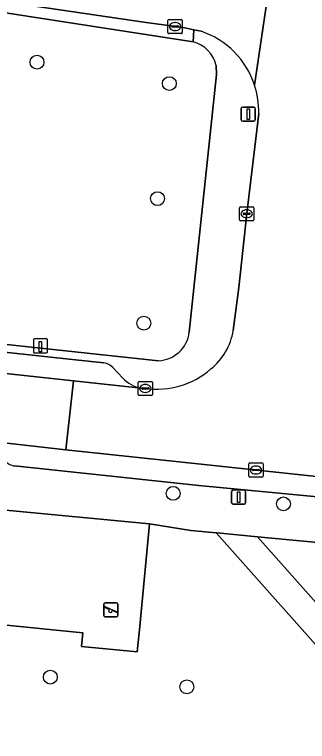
# Model space of a CAD drawing. Extents: x 161483 to 162250, y 379484 to 380833.
# Drawn here: x 162186.9 to 162207.5, y 380483.7 to 380534.9 of the extents above; entities that cross this region are included whole.
import ezdxf

# ---------------------------------------------------------------- set-up
doc = ezdxf.new("R2010")
doc.units = 0
for name, color, linetype in [('IMGEO_Boom', 7, 'Continuous'), ('IMGEO_Groenvoorziening', 7, 'Continuous'), ('IMGEO_Kolk', 7, 'Continuous'), ('IMGEO_Laadpaal', 7, 'Continuous'), ('IMGEO_Lichtmast', 7, 'Continuous'), ('IMGEO_Parkeervlak_open', 7, 'Continuous'), ('IMGEO_Rijbaan_lokaal_open', 7, 'Continuous'), ('IMGEO_Speelvoorziening', 7, 'Continuous'), ('IMGEO_Terreindeel_zand', 7, 'Continuous'), ('IMGEO_Voetpad_halfverhard', 7, 'Continuous'), ('IMGEO_Voetpad_open', 7, 'Continuous')]:
    doc.layers.add(name, color=color, linetype=linetype)

msp = doc.modelspace()

# ---------------------------------------------------------------- linework, layer by layer
at = {"layer": 'IMGEO_Boom'}
for centre in [(162188.444, 380531.562), (162197.77, 380530.048), (162196.934, 380521.938), (162195.968, 380513.156), (162198.039, 380501.151), (162205.808, 380500.408), (162189.382, 380488.198), (162199.004, 380487.507)]:
    msp.add_circle(centre, 0.489, dxfattribs=at)
at = {"layer": 'IMGEO_Groenvoorziening'}
for points in [[(162199.443, 380532.997), (162176.036, 380536.635), (162172.993, 380513.153), (162184.522, 380511.837), (162196.998, 380510.509)], [(162199.172, 380512.515), (162201.095, 380530.687), (162201.068, 380531.322)], [(162216.026, 380481.54), (162201.079, 380498.364), (162199.287, 380498.542), (162196.37, 380498.998), (162195.66, 380491.532), (162195.513, 380489.989), (162191.581, 380490.363), (162191.671, 380491.308), (162179.255, 380492.568), (162173.23, 380452.17), (162173.072, 380451.107), (162186.766, 380434.127), (162198.794, 380419.217)], [(162219.003, 380476.944), (162222.433, 380496.357), (162203.974, 380498.08), (162217.123, 380483.295)]]:
    msp.add_lwpolyline(points, dxfattribs=at)
for centre, radius, start, end in [((162198.849, 380530.795), 2.281, 13.3632, 74.9007), ((162196.915, 380512.78), 2.273, 272.1041, 353.2928)]:
    msp.add_arc(centre, radius, start, end, dxfattribs=at)
at = {"layer": 'IMGEO_Kolk'}
for p, q in [((162197.673, 380533.645), (162197.673, 380534.497)), ((162197.748, 380534.571), (162198.6, 380534.571)), ((162198.161, 380534.351), (162198.186, 380534.351)), ((162198.674, 380534.497), (162198.674, 380533.645)), ((162197.932, 380534.065), (162197.932, 380534.077)), ((162198.37, 380534.028), (162197.972, 380534.028)), ((162197.975, 380534.114), (162198.373, 380534.114)), ((162198.184, 380533.791), (162198.159, 380533.791)), ((162198.416, 380534.077), (162198.416, 380534.065)), ((162198.6, 380533.571), (162197.748, 380533.571)), ((162202.718, 380520.441), (162202.718, 380521.293)), ((162202.793, 380521.367), (162203.645, 380521.367)), ((162202.977, 380520.861), (162202.977, 380520.873)), ((162203.02, 380520.91), (162203.418, 380520.91)), ((162203.206, 380521.147), (162203.231, 380521.147)), ((162203.461, 380520.873), (162203.461, 380520.861)), ((162203.719, 380521.293), (162203.719, 380520.441)), ((162203.645, 380520.367), (162202.793, 380520.367)), ((162203.415, 380520.824), (162203.017, 380520.824)), ((162203.229, 380520.587), (162203.204, 380520.587)), ((162195.575, 380508.124), (162195.575, 380508.976)), ((162195.65, 380509.05), (162196.502, 380509.05)), ((162195.877, 380508.593), (162196.275, 380508.593)), ((162196.063, 380508.83), (162196.088, 380508.83)), ((162196.576, 380508.976), (162196.576, 380508.124)), ((162195.834, 380508.544), (162195.834, 380508.556)), ((162196.272, 380508.507), (162195.874, 380508.507)), ((162196.086, 380508.27), (162196.061, 380508.27)), ((162196.318, 380508.556), (162196.318, 380508.544)), ((162196.502, 380508.05), (162195.65, 380508.05)), ((162203.372, 380502.373), (162203.372, 380503.225)), ((162203.447, 380503.299), (162204.299, 380503.299)), ((162203.86, 380503.079), (162203.885, 380503.079)), ((162204.373, 380503.225), (162204.373, 380502.373)), ((162203.631, 380502.793), (162203.631, 380502.805)), ((162204.069, 380502.756), (162203.671, 380502.756)), ((162203.674, 380502.842), (162204.072, 380502.842)), ((162203.883, 380502.519), (162203.858, 380502.519)), ((162204.115, 380502.805), (162204.115, 380502.793)), ((162204.299, 380502.299), (162203.447, 380502.299))]:
    msp.add_line(p, q, dxfattribs=at)
for points in [[(162197.673, 380533.645), (162197.673, 380534.497)], [(162197.748, 380534.571), (162198.6, 380534.571)], [(162198.674, 380534.497), (162198.674, 380533.645)], [(162198.6, 380533.571), (162197.748, 380533.571)], [(162202.718, 380520.441), (162202.718, 380521.293)], [(162202.793, 380521.367), (162203.645, 380521.367)], [(162203.719, 380521.293), (162203.719, 380520.441)], [(162203.645, 380520.367), (162202.793, 380520.367)], [(162195.575, 380508.124), (162195.575, 380508.976)], [(162195.65, 380509.05), (162196.502, 380509.05)], [(162196.576, 380508.976), (162196.576, 380508.124)], [(162196.502, 380508.05), (162195.65, 380508.05)], [(162203.372, 380502.373), (162203.372, 380503.225)], [(162203.447, 380503.299), (162204.299, 380503.299)], [(162204.373, 380503.225), (162204.373, 380502.373)], [(162204.299, 380502.299), (162203.447, 380502.299)]]:
    msp.add_lwpolyline(points, dxfattribs=at)
for centre, radius, start, end in [((162197.75, 380534.495), 0.0765, 91.552, 178.448), ((162197.75, 380534.495), 0.0765, 91.552, 178.448), ((162198.598, 380534.495), 0.0765, 1.552, 88.448), ((162198.598, 380534.495), 0.0765, 1.552, 88.448), ((162197.972, 380534.074), 0.0403, 85.8775, 175.7526), ((162197.969, 380534.064), 0.0366, 178.938, 274.7102), ((162198.373, 380534.071), 0.043, 264.8664, 352.4533), ((162198.377, 380534.076), 0.0386, 1.7309, 96.639), ((162197.75, 380533.647), 0.0765, 181.552, 268.448), ((162197.75, 380533.647), 0.0765, 181.552, 268.448), ((162198.598, 380533.647), 0.0765, 271.552, 358.448), ((162198.598, 380533.647), 0.0765, 271.552, 358.448), ((162202.795, 380521.291), 0.0765, 91.552, 178.448), ((162202.795, 380521.291), 0.0765, 91.552, 178.448), ((162203.017, 380520.87), 0.0403, 85.8775, 175.7526), ((162203.422, 380520.872), 0.0386, 1.7309, 96.639), ((162203.643, 380521.291), 0.0765, 1.552, 88.448), ((162203.643, 380521.291), 0.0765, 1.552, 88.448), ((162202.795, 380520.443), 0.0765, 181.552, 268.448), ((162202.795, 380520.443), 0.0765, 181.552, 268.448), ((162203.014, 380520.86), 0.0366, 178.938, 274.7102), ((162203.418, 380520.867), 0.043, 264.8664, 352.4533), ((162203.643, 380520.443), 0.0765, 271.552, 358.448), ((162203.643, 380520.443), 0.0765, 271.552, 358.448), ((162195.652, 380508.974), 0.0765, 91.552, 178.448), ((162195.652, 380508.974), 0.0765, 91.552, 178.448), ((162195.874, 380508.553), 0.0403, 85.8775, 175.7526), ((162196.279, 380508.555), 0.0386, 1.7309, 96.639), ((162196.5, 380508.974), 0.0765, 1.552, 88.448), ((162196.5, 380508.974), 0.0765, 1.552, 88.448), ((162195.652, 380508.126), 0.0765, 181.552, 268.448), ((162195.652, 380508.126), 0.0765, 181.552, 268.448), ((162195.871, 380508.543), 0.0366, 178.938, 274.7102), ((162196.275, 380508.55), 0.043, 264.8664, 352.4533), ((162196.5, 380508.126), 0.0765, 271.552, 358.448), ((162196.5, 380508.126), 0.0765, 271.552, 358.448), ((162203.449, 380503.223), 0.0765, 91.552, 178.448), ((162203.449, 380503.223), 0.0765, 91.552, 178.448), ((162204.297, 380503.223), 0.0765, 1.552, 88.448), ((162204.297, 380503.223), 0.0765, 1.552, 88.448), ((162203.671, 380502.802), 0.0403, 85.8775, 175.7526), ((162203.668, 380502.792), 0.0366, 178.938, 274.7102), ((162204.072, 380502.799), 0.043, 264.8664, 352.4533), ((162204.076, 380502.804), 0.0386, 1.7309, 96.639), ((162203.449, 380502.375), 0.0765, 181.552, 268.448), ((162203.449, 380502.375), 0.0765, 181.552, 268.448), ((162204.297, 380502.375), 0.0765, 271.552, 358.448), ((162204.297, 380502.375), 0.0765, 271.552, 358.448)]:
    msp.add_arc(centre, radius, start, end, dxfattribs=at)
for centre, major_axis, ratio, start_param, end_param in [((162198.16, 380534.071), (-0.387, 0.002), 0.722429, 4.712389, 7.853982), ((162198.185, 380534.071), (-0.39, 0.002), 0.717154, 1.570796, 4.712389), ((162203.205, 380520.867), (-0.387, 0.002), 0.722429, 4.712389, 7.853982), ((162203.23, 380520.867), (-0.39, 0.002), 0.717154, 1.570796, 4.712389), ((162196.062, 380508.55), (-0.387, 0.002), 0.722429, 4.712389, 7.853982), ((162196.087, 380508.55), (-0.39, 0.002), 0.717154, 1.570796, 4.712389), ((162203.859, 380502.799), (-0.387, 0.002), 0.722429, 4.712389, 7.853982), ((162203.884, 380502.799), (-0.39, 0.002), 0.717154, 1.570796, 4.712389)]:
    msp.add_ellipse(centre, major_axis=major_axis, ratio=ratio, start_param=start_param, end_param=end_param, dxfattribs=at)
at = {"layer": 'IMGEO_Laadpaal'}
for p, q in [((162188.19, 380511.968), (162188.19, 380511.127)), ((162188.19, 380511.968), (162188.19, 380511.127)), ((162189.106, 380512.052), (162188.265, 380512.052)), ((162189.106, 380512.052), (162188.265, 380512.052)), ((162189.19, 380511.136), (162189.19, 380511.977)), ((162189.19, 380511.136), (162189.19, 380511.977)), ((162188.274, 380511.052), (162189.115, 380511.052)), ((162188.274, 380511.052), (162189.115, 380511.052))]:
    msp.add_line(p, q, dxfattribs=at)
msp.add_lwpolyline([(162188.605, 380511.865), (162188.765, 380511.865), (162188.765, 380511.132), (162188.605, 380511.132), (162188.605, 380511.865)], dxfattribs=at)
for centre, start, end in [((162188.268, 380511.974), 92.4484, 184.2845), ((162188.268, 380511.974), 92.4484, 184.2845), ((162189.112, 380511.974), 2.4484, 94.2845), ((162189.112, 380511.974), 2.4484, 94.2845), ((162189.112, 380511.13), 272.4484, 4.2845), ((162189.112, 380511.13), 272.4484, 4.2845), ((162188.268, 380511.13), 182.4484, 274.2845), ((162188.268, 380511.13), 182.4484, 274.2845)]:
    msp.add_arc(centre, 0.0779, start, end, dxfattribs=at)
at = {"layer": 'IMGEO_Lichtmast'}
for p, q in [((162202.837, 380527.495), (162202.837, 380528.295)), ((162202.837, 380528.295), (162202.837, 380527.495)), ((162202.937, 380528.395), (162203.727, 380528.395)), ((162203.727, 380528.395), (162202.937, 380528.395)), ((162203.827, 380528.295), (162203.827, 380527.495)), ((162203.827, 380527.495), (162203.827, 380528.295)), ((162203.727, 380527.395), (162202.937, 380527.395)), ((162202.937, 380527.395), (162203.727, 380527.395)), ((162202.257, 380501.39), (162203.047, 380501.39)), ((162203.047, 380501.39), (162202.257, 380501.39)), ((162202.157, 380500.49), (162202.157, 380501.29)), ((162202.157, 380501.29), (162202.157, 380500.49)), ((162203.147, 380501.29), (162203.147, 380500.49)), ((162203.147, 380500.49), (162203.147, 380501.29)), ((162203.047, 380500.39), (162202.257, 380500.39)), ((162202.257, 380500.39), (162203.047, 380500.39))]:
    msp.add_line(p, q, dxfattribs=at)
for points in [[(162203.257, 380528.27), (162203.407, 380528.27), (162203.407, 380527.52), (162203.257, 380527.52), (162203.257, 380528.27)], [(162202.577, 380501.265), (162202.727, 380501.265), (162202.727, 380500.515), (162202.577, 380500.515), (162202.577, 380501.265)]]:
    msp.add_lwpolyline(points, dxfattribs=at)
for centre, start, end in [((162202.937, 380528.295), 90, 180), ((162202.937, 380528.295), 90, 180), ((162203.727, 380528.295), 0, 90), ((162203.727, 380528.295), 360, 90), ((162202.937, 380527.495), 180, 270), ((162202.937, 380527.495), 180, 270), ((162203.727, 380527.495), 270, 0), ((162203.727, 380527.495), 270, 0), ((162202.257, 380501.29), 90, 180), ((162202.257, 380501.29), 90, 180), ((162203.047, 380501.29), 0, 90), ((162203.047, 380501.29), 360, 90), ((162202.257, 380500.49), 180, 270), ((162202.257, 380500.49), 180, 270), ((162203.047, 380500.49), 270, 0), ((162203.047, 380500.49), 270, 0)]:
    msp.add_arc(centre, 0.1, start, end, dxfattribs=at)
at = {"layer": 'IMGEO_Parkeervlak_open'}
for points in [[(162193.154, 380510.356), (162191.167, 380510.57), (162186.163, 380511.1), (162145.361, 380515.99), (162121.48, 380519.256)], [(162118.495, 380518.134), (162122.121, 380517.606), (162145.259, 380514.45), (162185.203, 380509.715), (162186.002, 380509.629), (162191.005, 380509.093), (162195.779, 380508.581)], [(162194.481, 380509.287), (162193.785, 380510.02)], [(162218.455, 380501.241), (162216.936, 380501.399), (162200.225, 380503.188), (162190.469, 380504.228), (162185.472, 380504.781), (162184.336, 380504.902)], [(162186.86, 380503.085), (162199.842, 380501.716), (162215.816, 380500.188)]]:
    msp.add_lwpolyline(points, dxfattribs=at)
for centre, radius, start, end in [((162193.036, 380509.374), 0.989, 40.7686, 83.1618), ((162196.172, 380510.85), 2.303, 222.7478, 260.1674), ((162187.019, 380504.135), 1.062, 218.4963, 261.3733)]:
    msp.add_arc(centre, radius, start, end, dxfattribs=at)
at = {"layer": 'IMGEO_Rijbaan_lokaal_open'}
for points in [[(162122.024, 380545.907), (162128.494, 380544.895), (162133.232, 380544.118), (162145.205, 380542.166), (162158.379, 380540.168), (162173.349, 380537.889), (162187.501, 380535.616), (162195.974, 380534.373), (162198.742, 380533.995), (162199.503, 380533.84), (162200.021, 380533.735)], [(162203.777, 380529.946), (162205.624, 380542.504)], [(162205.624, 380542.504), (162203.777, 380529.946)], [(162204.07, 380527.945), (162203.222, 380520.887), (162202.662, 380515.668), (162202.273, 380512.638)], [(162196.076, 380508.549), (162195.779, 380508.581), (162191.005, 380509.093), (162190.469, 380504.228), (162200.225, 380503.188), (162216.936, 380501.399), (162218.455, 380501.241), (162218.742, 380501.212), (162219.16, 380506.155), (162214.519, 380506.645), (162212.518, 380506.878)]]:
    msp.add_lwpolyline(points, dxfattribs=at)
msp.add_lwpolyline([(162191.005, 380509.093), (162186.002, 380509.629), (162185.472, 380504.781), (162190.469, 380504.228)], close=True, dxfattribs=at)
for centre, radius, start, end in [((162198.122, 380528.097), 5.949, 18.1087, 71.3901), ((162198.112, 380528.095), 5.96, 358.5618, 18.0991), ((162197.979, 380513.328), 4.349, 308.6765, 350.8713), ((162196.869, 380514.307), 5.812, 262.155, 311.1912)]:
    msp.add_arc(centre, radius, start, end, dxfattribs=at)
at = {"layer": 'IMGEO_Speelvoorziening'}
for p, q in [((162193.149, 380492.538), (162193.149, 380493.338)), ((162193.149, 380493.338), (162193.149, 380492.538)), ((162193.249, 380493.438), (162194.039, 380493.438)), ((162194.039, 380493.438), (162193.249, 380493.438)), ((162194.139, 380493.338), (162194.139, 380492.538)), ((162194.139, 380492.538), (162194.139, 380493.338)), ((162193.532, 380492.966), (162193.193, 380493.103)), ((162193.218, 380493.163), (162194.094, 380492.81)), ((162194.07, 380492.75), (162193.73, 380492.887)), ((162194.039, 380492.438), (162193.249, 380492.438)), ((162193.249, 380492.438), (162194.039, 380492.438))]:
    msp.add_line(p, q, dxfattribs=at)
for centre, radius, start, end in [((162193.249, 380493.338), 0.1, 90, 180), ((162193.249, 380493.338), 0.1, 90, 180), ((162194.039, 380493.338), 0.1, 0, 90), ((162194.039, 380493.338), 0.1, 360, 90), ((162193.206, 380493.133), 0.0327, 68.078, 248.078), ((162193.611, 380492.876), 0.12, 130.9928, 5.1632), ((162194.082, 380492.78), 0.0327, 248.078, 68.078), ((162193.249, 380492.538), 0.1, 180, 270), ((162193.249, 380492.538), 0.1, 180, 270), ((162194.039, 380492.538), 0.1, 270, 0), ((162194.039, 380492.538), 0.1, 270, 0)]:
    msp.add_arc(centre, radius, start, end, dxfattribs=at)
at = {"layer": 'IMGEO_Terreindeel_zand'}
msp.add_lwpolyline([(162195.66, 380491.532), (162196.37, 380498.998), (162185.99, 380500), (162183.39, 380500.251), (162183.069, 380500), (162179.997, 380497.602), (162179.331, 380493.085), (162179.255, 380492.568), (162191.671, 380491.308), (162191.581, 380490.363), (162195.513, 380489.989)], close=True, dxfattribs=at)
at = {"layer": 'IMGEO_Voetpad_halfverhard'}
msp.add_lwpolyline([(162217.123, 380483.295), (162203.974, 380498.08), (162201.137, 380498.358), (162201.079, 380498.364), (162216.026, 380481.54)], dxfattribs=at)
at = {"layer": 'IMGEO_Voetpad_open'}
for points in [[(162136.489, 380542.998), (162165.166, 380538.388), (162165.275, 380538.37), (162167.28, 380538.048), (162168.237, 380537.894), (162170.173, 380537.582), (162171.101, 380537.433), (162173.046, 380537.119), (162174.061, 380536.956), (162174.457, 380536.894), (162176.036, 380536.635), (162199.443, 380532.997), (162199.503, 380533.84), (162198.742, 380533.995), (162195.974, 380534.373), (162187.501, 380535.616), (162173.349, 380537.889), (162158.379, 380540.168), (162145.205, 380542.166)], [(162200.021, 380533.735), (162199.503, 380533.84), (162199.443, 380532.997)], [(162201.068, 380531.322), (162201.095, 380530.687), (162199.172, 380512.515)], [(162203.222, 380520.887), (162204.07, 380527.945)], [(162202.273, 380512.638), (162202.662, 380515.668), (162203.222, 380520.887)], [(162196.998, 380510.509), (162184.522, 380511.837), (162172.993, 380513.153), (162171.412, 380513.334), (162171.016, 380513.382), (162159.593, 380514.786), (162156.577, 380515.157), (162140.342, 380517.24), (162118.259, 380520.326)], [(162121.48, 380519.256), (162145.361, 380515.99), (162186.163, 380511.1), (162191.167, 380510.57), (162193.154, 380510.356)], [(162193.785, 380510.02), (162194.481, 380509.287)], [(162195.779, 380508.581), (162196.076, 380508.549)], [(162215.816, 380500.188), (162199.842, 380501.716), (162186.86, 380503.085)], [(162177.465, 380500.97), (162183.39, 380500.251), (162185.99, 380500), (162196.37, 380498.998), (162199.287, 380498.542), (162201.079, 380498.364), (162201.137, 380498.358), (162203.974, 380498.08), (162222.433, 380496.357), (162222.792, 380498.445)]]:
    msp.add_lwpolyline(points, dxfattribs=at)
for centre, radius, start, end in [((162198.122, 380528.097), 5.949, 18.1087, 71.3901), ((162198.849, 380530.795), 2.281, 13.3632, 74.9007), ((162198.112, 380528.095), 5.96, 358.5618, 18.0991), ((162196.915, 380512.78), 2.273, 272.1041, 353.2928), ((162197.979, 380513.328), 4.349, 308.6765, 350.8713), ((162193.036, 380509.374), 0.989, 40.7686, 83.1618), ((162196.869, 380514.307), 5.812, 262.155, 311.1912), ((162196.172, 380510.85), 2.303, 222.7478, 260.1674), ((162187.019, 380504.135), 1.062, 218.4963, 261.3733)]:
    msp.add_arc(centre, radius, start, end, dxfattribs=at)

doc.saveas('drawing.dxf')
